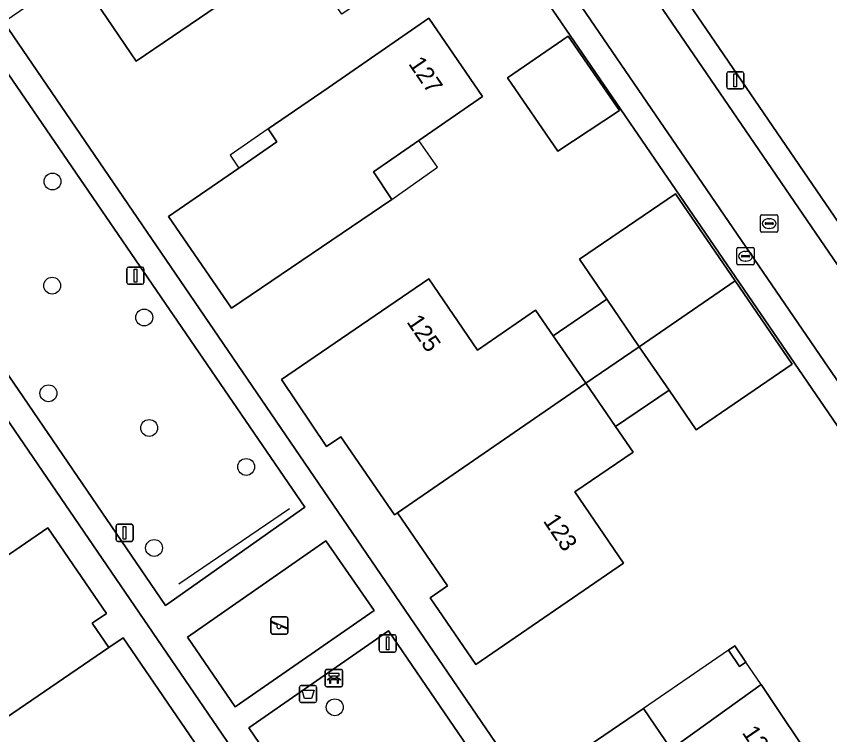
# Model space of a CAD drawing. Extents: x 155275 to 156265, y 382654 to 383635.
# Drawn here: x 155726.1 to 155773.29, y 383313.6 to 383355.29 of the extents above; entities that cross this region are included whole.
import ezdxf

# ---------------------------------------------------------------- set-up
doc = ezdxf.new("R2010")
doc.units = 0
for name, color, linetype in [('IMGEO_Afvalbak', 7, 'Continuous'), ('IMGEO_Bank', 7, 'Continuous'), ('IMGEO_Boom', 7, 'Continuous'), ('IMGEO_Brandkraan', 7, 'Continuous'), ('IMGEO_Erf', 7, 'Continuous'), ('IMGEO_Groenvoorziening', 7, 'Continuous'), ('IMGEO_Hek', 7, 'Continuous'), ('IMGEO_Kolk', 7, 'Continuous'), ('IMGEO_Lichtmast', 7, 'Continuous'), ('IMGEO_Pand', 7, 'Continuous'), ('IMGEO_Pand_nummerreeks', 7, 'Continuous'), ('IMGEO_Pand_overbouw', 7, 'Continuous'), ('IMGEO_Rijbaan_lokaal_open', 7, 'Continuous'), ('IMGEO_Speelvoorziening', 7, 'Continuous'), ('IMGEO_Terreindeel_zand', 7, 'Continuous'), ('IMGEO_Voetpad_open', 7, 'Continuous')]:
    doc.layers.add(name, color=color, linetype=linetype)

msp = doc.modelspace()

# ---------------------------------------------------------------- linework, layer by layer
at = {"layer": 'IMGEO_Afvalbak'}
for p, q in [((155742.635, 383316.468), (155743.425, 383316.468)), ((155743.425, 383316.468), (155742.635, 383316.468)), ((155742.535, 383315.568), (155742.535, 383316.368)), ((155742.535, 383316.368), (155742.535, 383315.568)), ((155743.525, 383316.368), (155743.525, 383315.568)), ((155743.525, 383315.568), (155743.525, 383316.368)), ((155743.425, 383315.468), (155742.635, 383315.468)), ((155742.635, 383315.468), (155743.425, 383315.468))]:
    msp.add_line(p, q, dxfattribs=at)
msp.add_lwpolyline([(155742.678, 383316.182), (155743.382, 383316.182), (155743.233, 383315.712), (155742.827, 383315.712), (155742.678, 383316.182)], dxfattribs=at)
for centre, start, end in [((155742.635, 383316.368), 90, 180), ((155742.635, 383316.368), 90, 180), ((155743.425, 383316.368), 0, 90), ((155743.425, 383316.368), 360, 90), ((155742.635, 383315.568), 180, 270), ((155742.635, 383315.568), 180, 270), ((155743.425, 383315.568), 270, 0), ((155743.425, 383315.568), 270, 0)]:
    msp.add_arc(centre, 0.1, start, end, dxfattribs=at)
at = {"layer": 'IMGEO_Bank'}
for p, q in [((155744.103, 383317.388), (155744.944, 383317.388)), ((155744.944, 383317.388), (155744.103, 383317.388)), ((155744.028, 383316.463), (155744.028, 383317.304)), ((155744.028, 383317.304), (155744.028, 383316.463)), ((155744.337, 383316.894), (155744.337, 383317)), ((155744.381, 383317), (155744.381, 383316.894)), ((155744.669, 383317.006), (155744.387, 383317.006)), ((155744.387, 383316.888), (155744.669, 383316.888)), ((155744.675, 383316.894), (155744.675, 383317)), ((155744.719, 383317), (155744.719, 383316.894)), ((155745.028, 383317.313), (155745.028, 383316.472)), ((155745.028, 383316.472), (155745.028, 383317.313)), ((155744.725, 383316.786), (155744.332, 383316.786)), ((155744.953, 383316.388), (155744.112, 383316.388)), ((155744.112, 383316.388), (155744.953, 383316.388))]:
    msp.add_line(p, q, dxfattribs=at)
for points in [[(155744.275, 383316.786), (155744.133, 383316.786), (155744.245, 383316.888), (155744.331, 383316.888)], [(155744.331, 383317.006), (155744.245, 383317.006), (155744.245, 383317.167), (155744.808, 383317.167), (155744.808, 383317.006), (155744.725, 383317.006)], [(155744.725, 383316.888), (155744.808, 383316.888), (155744.92, 383316.786), (155744.781, 383316.786)], [(155744.325, 383316.779), (155744.325, 383316.572), (155744.282, 383316.572), (155744.282, 383316.779)], [(155744.775, 383316.779), (155744.775, 383316.572), (155744.731, 383316.572), (155744.731, 383316.779)]]:
    msp.add_lwpolyline(points, dxfattribs=at)
for centre, radius, start, end in [((155744.106, 383317.31), 0.0779, 92.4484, 184.2845), ((155744.106, 383317.31), 0.0779, 92.4484, 184.2845), ((155744.95, 383317.31), 0.0779, 2.4484, 94.2845), ((155744.95, 383317.31), 0.0779, 2.4484, 94.2845), ((155744.33, 383316.999), 0.00671, 2.8957, 87.1043), ((155744.33, 383316.895), 0.00671, 272.8957, 357.1043), ((155744.387, 383316.999), 0.00671, 92.8957, 177.1043), ((155744.387, 383316.895), 0.00671, 182.8957, 267.1043), ((155744.669, 383316.999), 0.00671, 2.8957, 87.1043), ((155744.669, 383316.895), 0.00671, 272.8957, 357.1043), ((155744.726, 383316.999), 0.00671, 92.8957, 177.1043), ((155744.726, 383316.895), 0.00671, 182.8957, 267.1043), ((155744.106, 383316.466), 0.0779, 182.4484, 274.2845), ((155744.106, 383316.466), 0.0779, 182.4484, 274.2845), ((155744.275, 383316.779), 0.00671, 2.8957, 87.1043), ((155744.332, 383316.779), 0.00671, 92.8957, 177.1043), ((155744.724, 383316.779), 0.00671, 2.8957, 87.1043), ((155744.781, 383316.779), 0.00671, 92.8957, 177.1043), ((155744.95, 383316.466), 0.0779, 272.4484, 4.2845), ((155744.95, 383316.466), 0.0779, 272.4484, 4.2845)]:
    msp.add_arc(centre, radius, start, end, dxfattribs=at)
at = {"layer": 'IMGEO_Boom'}
for centre in [(155728.207, 383345.703), (155728.188, 383339.659), (155733.527, 383337.809), (155727.968, 383333.413), (155733.811, 383331.402), (155739.437, 383329.141), (155734.096, 383324.438), (155744.576, 383315.195)]:
    msp.add_circle(centre, 0.489, dxfattribs=at)
at = {"layer": 'IMGEO_Brandkraan'}
for p, q in [((155767.902, 383340.94), (155767.902, 383341.792)), ((155767.977, 383341.866), (155768.829, 383341.866)), ((155768.204, 383341.409), (155768.602, 383341.409)), ((155768.39, 383341.646), (155768.415, 383341.646)), ((155768.903, 383341.792), (155768.903, 383340.94)), ((155768.161, 383341.36), (155768.161, 383341.372)), ((155768.599, 383341.323), (155768.201, 383341.323)), ((155768.413, 383341.086), (155768.388, 383341.086)), ((155768.645, 383341.372), (155768.645, 383341.36)), ((155768.829, 383340.866), (155767.977, 383340.866))]:
    msp.add_line(p, q, dxfattribs=at)
for points in [[(155767.902, 383340.94), (155767.902, 383341.792)], [(155767.977, 383341.866), (155768.829, 383341.866)], [(155768.903, 383341.792), (155768.903, 383340.94)], [(155768.829, 383340.866), (155767.977, 383340.866)]]:
    msp.add_lwpolyline(points, dxfattribs=at)
for centre, radius, start, end in [((155767.979, 383341.79), 0.0765, 91.552, 178.448), ((155767.979, 383341.79), 0.0765, 91.552, 178.448), ((155768.201, 383341.369), 0.0403, 85.8775, 175.7526), ((155768.606, 383341.371), 0.0386, 1.7309, 96.639), ((155768.827, 383341.79), 0.0765, 1.552, 88.448), ((155768.827, 383341.79), 0.0765, 1.552, 88.448), ((155767.979, 383340.942), 0.0765, 181.552, 268.448), ((155767.979, 383340.942), 0.0765, 181.552, 268.448), ((155768.198, 383341.359), 0.0366, 178.938, 274.7102), ((155768.602, 383341.366), 0.043, 264.8664, 352.4533), ((155768.827, 383340.942), 0.0765, 271.552, 358.448), ((155768.827, 383340.942), 0.0765, 271.552, 358.448)]:
    msp.add_arc(centre, radius, start, end, dxfattribs=at)
for centre, major_axis, ratio, start_param, end_param in [((155768.389, 383341.366), (-0.387, 0.002), 0.722429, 4.712389, 7.853982), ((155768.414, 383341.366), (-0.39, 0.002), 0.717154, 1.570796, 4.712389)]:
    msp.add_ellipse(centre, major_axis=major_axis, ratio=ratio, start_param=start_param, end_param=end_param, dxfattribs=at)
at = {"layer": 'IMGEO_Erf'}
for points in [[(155753.833, 383372.536), (155785.094, 383326.809), (155784.569, 383326.097), (155780.862, 383321.113), (155748.624, 383368.233)], [(155745.715, 383368.811), (155725.382, 383354.939), (155763.878, 383298.522), (155764.327, 383297.885), (155764.413, 383298.003), (155764.346, 383298.049), (155765.665, 383299.955), (155765.785, 383299.873), (155772.022, 383308.374), (155772.167, 383308.3), (155804.469, 383352.147)], [(155753.838, 383283.279), (155753.674, 383283.392), (155756.107, 383286.947), (155756.272, 383286.834), (155756.341, 383286.918), (155755.683, 383287.816), (155714.768, 383347.689), (155698.263, 383336.406), (155694.36, 383333.757)], [(155715.234, 383310.476), (155711.378, 383316.095), (155714.029, 383317.915), (155716.516, 383314.29), (155724.373, 383319.645), (155722.728, 383322.057), (155727.941, 383325.612), (155731.339, 383320.63), (155730.513, 383320.077), (155731.476, 383318.658), (155732.298, 383319.22), (155736.952, 383312.438)]]:
    msp.add_lwpolyline(points, dxfattribs=at)
for points in [[(155744.991, 383355.407), (155742.448, 383359.095), (155733.064, 383352.687), (155729.692, 383357.646), (155742.039, 383366.086), (155745.43, 383361.131), (155747.962, 383357.432)], [(155746.82, 383346.257), (155747.887, 383344.659), (155738.587, 383338.351), (155734.932, 383343.667), (155739.017, 383346.48), (155741.22, 383348.005), (155740.721, 383348.752), (155744.186, 383351.143), (155750.037, 383355.171), (155753.145, 383350.641), (155749.459, 383348.086)], [(155757.52, 383347.454), (155754.595, 383351.723), (155758.125, 383354.142), (155761.087, 383349.819)], [(155767.793, 383339.944), (155771.115, 383335.095), (155765.543, 383331.292), (155763.968, 383333.601), (155760.869, 383331.482), (155761.888, 383330.003), (155758.506, 383327.688), (155761.318, 383323.558), (155752.752, 383317.686), (155750.106, 383321.546), (155751.112, 383322.235), (155748.208, 383326.472), (155748.035, 383326.353), (155744.921, 383330.894), (155744.094, 383330.327), (155741.483, 383334.214), (155750.035, 383340.052), (155752.849, 383335.923), (155756.222, 383338.246), (155757.25, 383336.754), (155760.351, 383338.871), (155758.771, 383341.186), (155764.339, 383344.985)], [(155768.426, 383317.815), (155768.053, 383317.562), (155767.416, 383318.505), (155767.787, 383318.759)], [(155773.237, 383310.096), (155765.884, 383300.163), (155763.787, 383303.237), (155762.936, 383302.658), (155762.617, 383303.124), (155763.459, 383303.7), (155762.664, 383304.864), (155761.822, 383304.288), (155756.977, 383311.371), (155762.477, 383315.13), (155764.095, 383312.762), (155769.306, 383316.514), (155772.624, 383311.569), (155772.35, 383311.386)]]:
    msp.add_lwpolyline(points, close=True, dxfattribs=at)
at = {"layer": 'IMGEO_Groenvoorziening'}
for points in [[(155724.137, 383354.089), (155720.581, 383351.663), (155716.015, 383348.542), (155734.762, 383321.106), (155742.832, 383326.803)], [(155757.279, 383288.068), (155758.243, 383286.581), (155763.336, 383279.1), (155769.659, 383287.575), (155764.252, 383295.501), (155763.51, 383296.526), (155763.357, 383296.696), (155747.691, 383319.636), (155739.6, 383314.001), (155757.081, 383288.349)]]:
    msp.add_lwpolyline(points, close=True, dxfattribs=at)
at = {"layer": 'IMGEO_Hek'}
msp.add_lwpolyline([(155735.54, 383322.354), (155741.949, 383326.733)], dxfattribs=at)
at = {"layer": 'IMGEO_Kolk'}
for p, q in [((155769.349, 383343.762), (155770.201, 383343.762)), ((155769.274, 383342.836), (155769.274, 383343.688)), ((155769.576, 383343.305), (155769.974, 383343.305)), ((155769.762, 383343.542), (155769.787, 383343.542)), ((155770.275, 383343.688), (155770.275, 383342.836)), ((155769.533, 383343.256), (155769.533, 383343.268)), ((155769.971, 383343.219), (155769.573, 383343.219)), ((155769.785, 383342.982), (155769.76, 383342.982)), ((155770.017, 383343.268), (155770.017, 383343.256)), ((155770.201, 383342.762), (155769.349, 383342.762))]:
    msp.add_line(p, q, dxfattribs=at)
for points in [[(155769.349, 383343.762), (155770.201, 383343.762)], [(155769.274, 383342.836), (155769.274, 383343.688)], [(155770.275, 383343.688), (155770.275, 383342.836)], [(155770.201, 383342.762), (155769.349, 383342.762)]]:
    msp.add_lwpolyline(points, dxfattribs=at)
for centre, radius, start, end in [((155769.351, 383343.686), 0.0765, 91.552, 178.448), ((155769.351, 383343.686), 0.0765, 91.552, 178.448), ((155770.199, 383343.686), 0.0765, 1.552, 88.448), ((155770.199, 383343.686), 0.0765, 1.552, 88.448), ((155769.573, 383343.265), 0.0403, 85.8775, 175.7526), ((155769.978, 383343.267), 0.0386, 1.7309, 96.639), ((155769.351, 383342.838), 0.0765, 181.552, 268.448), ((155769.351, 383342.838), 0.0765, 181.552, 268.448), ((155769.57, 383343.255), 0.0366, 178.938, 274.7102), ((155769.974, 383343.262), 0.043, 264.8664, 352.4533), ((155770.199, 383342.838), 0.0765, 271.552, 358.448), ((155770.199, 383342.838), 0.0765, 271.552, 358.448)]:
    msp.add_arc(centre, radius, start, end, dxfattribs=at)
for centre, major_axis, ratio, start_param, end_param in [((155769.761, 383343.262), (-0.387, 0.002), 0.722429, 4.712389, 7.853982), ((155769.786, 383343.262), (-0.39, 0.002), 0.717154, 1.570796, 4.712389)]:
    msp.add_ellipse(centre, major_axis=major_axis, ratio=ratio, start_param=start_param, end_param=end_param, dxfattribs=at)
at = {"layer": 'IMGEO_Lichtmast'}
for p, q in [((155767.313, 383351.17), (155767.313, 383351.97)), ((155767.313, 383351.97), (155767.313, 383351.17)), ((155767.413, 383352.07), (155768.203, 383352.07)), ((155768.203, 383352.07), (155767.413, 383352.07)), ((155768.303, 383351.97), (155768.303, 383351.17)), ((155768.303, 383351.17), (155768.303, 383351.97)), ((155768.203, 383351.07), (155767.413, 383351.07)), ((155767.413, 383351.07), (155768.203, 383351.07)), ((155732.522, 383339.839), (155732.522, 383340.639)), ((155732.522, 383340.639), (155732.522, 383339.839)), ((155732.622, 383340.739), (155733.412, 383340.739)), ((155733.412, 383340.739), (155732.622, 383340.739)), ((155733.512, 383340.639), (155733.512, 383339.839)), ((155733.512, 383339.839), (155733.512, 383340.639)), ((155733.412, 383339.739), (155732.622, 383339.739)), ((155732.622, 383339.739), (155733.412, 383339.739)), ((155731.891, 383324.916), (155731.891, 383325.716)), ((155731.891, 383325.716), (155731.891, 383324.916)), ((155731.991, 383325.816), (155732.781, 383325.816)), ((155732.781, 383325.816), (155731.991, 383325.816)), ((155732.881, 383325.716), (155732.881, 383324.916)), ((155732.881, 383324.916), (155732.881, 383325.716)), ((155732.781, 383324.816), (155731.991, 383324.816)), ((155731.991, 383324.816), (155732.781, 383324.816)), ((155747.152, 383318.5), (155747.152, 383319.3)), ((155747.152, 383319.3), (155747.152, 383318.5)), ((155747.252, 383319.4), (155748.042, 383319.4)), ((155748.042, 383319.4), (155747.252, 383319.4)), ((155748.142, 383319.3), (155748.142, 383318.5)), ((155748.142, 383318.5), (155748.142, 383319.3)), ((155748.042, 383318.4), (155747.252, 383318.4)), ((155747.252, 383318.4), (155748.042, 383318.4))]:
    msp.add_line(p, q, dxfattribs=at)
for points in [[(155767.733, 383351.945), (155767.883, 383351.945), (155767.883, 383351.195), (155767.733, 383351.195), (155767.733, 383351.945)], [(155732.942, 383340.614), (155733.092, 383340.614), (155733.092, 383339.864), (155732.942, 383339.864), (155732.942, 383340.614)], [(155732.311, 383325.691), (155732.461, 383325.691), (155732.461, 383324.941), (155732.311, 383324.941), (155732.311, 383325.691)], [(155747.572, 383319.275), (155747.722, 383319.275), (155747.722, 383318.525), (155747.572, 383318.525), (155747.572, 383319.275)]]:
    msp.add_lwpolyline(points, dxfattribs=at)
for centre, start, end in [((155767.413, 383351.97), 90, 180), ((155767.413, 383351.97), 90, 180), ((155768.203, 383351.97), 0, 90), ((155768.203, 383351.97), 360, 90), ((155767.413, 383351.17), 180, 270), ((155767.413, 383351.17), 180, 270), ((155768.203, 383351.17), 270, 0), ((155768.203, 383351.17), 270, 0), ((155732.622, 383340.639), 90, 180), ((155732.622, 383340.639), 90, 180), ((155733.412, 383340.639), 0, 90), ((155733.412, 383340.639), 360, 90), ((155732.622, 383339.839), 180, 270), ((155732.622, 383339.839), 180, 270), ((155733.412, 383339.839), 270, 0), ((155733.412, 383339.839), 270, 0), ((155731.991, 383325.716), 90, 180), ((155731.991, 383325.716), 90, 180), ((155732.781, 383325.716), 0, 90), ((155732.781, 383325.716), 360, 90), ((155731.991, 383324.916), 180, 270), ((155731.991, 383324.916), 180, 270), ((155732.781, 383324.916), 270, 0), ((155732.781, 383324.916), 270, 0), ((155747.252, 383319.3), 90, 180), ((155747.252, 383319.3), 90, 180), ((155748.042, 383319.3), 0, 90), ((155748.042, 383319.3), 360, 90), ((155747.252, 383318.5), 180, 270), ((155747.252, 383318.5), 180, 270), ((155748.042, 383318.5), 270, 0), ((155748.042, 383318.5), 270, 0)]:
    msp.add_arc(centre, 0.1, start, end, dxfattribs=at)
at = {"layer": 'IMGEO_Pand'}
for points in [[(155742.448, 383359.095), (155745.43, 383361.131), (155742.039, 383366.086), (155729.692, 383357.646), (155733.064, 383352.687)], [(155734.932, 383343.667), (155738.587, 383338.351), (155747.887, 383344.659), (155746.82, 383346.257), (155749.459, 383348.086), (155753.145, 383350.641), (155750.037, 383355.171), (155744.186, 383351.143), (155740.721, 383348.752), (155741.22, 383348.005), (155739.017, 383346.48)], [(155761.087, 383349.819), (155758.125, 383354.142), (155754.595, 383351.723), (155757.52, 383347.454)], [(155758.771, 383341.186), (155760.351, 383338.871), (155762.23, 383336.117), (155767.793, 383339.944), (155764.339, 383344.985)], [(155759.149, 383333.998), (155757.25, 383336.754), (155756.222, 383338.246), (155752.849, 383335.923), (155750.035, 383340.052), (155741.483, 383334.214), (155744.094, 383330.327), (155744.921, 383330.894), (155748.035, 383326.353), (155748.208, 383326.472)], [(155767.793, 383339.944), (155762.23, 383336.117), (155763.968, 383333.601), (155765.543, 383331.292), (155771.115, 383335.095)], [(155760.351, 383338.871), (155757.25, 383336.754), (155759.149, 383333.998), (155762.23, 383336.117)], [(155762.23, 383336.117), (155759.149, 383333.998), (155760.869, 383331.482), (155763.968, 383333.601)], [(155760.869, 383331.482), (155759.149, 383333.998), (155748.208, 383326.472), (155751.112, 383322.235), (155750.106, 383321.546), (155752.752, 383317.686), (155761.318, 383323.558), (155758.506, 383327.688), (155761.888, 383330.003)], [(155731.476, 383318.658), (155730.513, 383320.077), (155731.339, 383320.63), (155727.941, 383325.612), (155722.728, 383322.057), (155724.373, 383319.645), (155716.516, 383314.29), (155714.029, 383317.915), (155711.378, 383316.095), (155715.234, 383310.476), (155717.048, 383311.729), (155718.414, 383309.742)], [(155730.299, 383311.75), (155732.083, 383309.164), (155736.952, 383312.438), (155732.298, 383319.22), (155731.476, 383318.658), (155718.414, 383309.742), (155714.371, 383307.002), (155716.426, 383304.029), (155718.644, 383305.537), (155719.456, 383304.337), (155719.497, 383304.365), (155722.139, 383306.171)], [(155767.416, 383318.505), (155768.053, 383317.562), (155768.426, 383317.815), (155767.787, 383318.759)], [(155773.237, 383310.096), (155772.35, 383311.386), (155772.624, 383311.569), (155769.306, 383316.514), (155764.095, 383312.762), (155762.477, 383315.13), (155756.977, 383311.371), (155761.822, 383304.288), (155762.664, 383304.864), (155763.459, 383303.7), (155762.617, 383303.124), (155762.936, 383302.658), (155763.787, 383303.237), (155765.884, 383300.163)]]:
    msp.add_lwpolyline(points, close=True, dxfattribs=at)
at = {"layer": 'IMGEO_Pand_overbouw'}
for points in [[(155740.721, 383348.752), (155738.519, 383347.232), (155739.017, 383346.48), (155741.22, 383348.005)], [(155746.82, 383346.257), (155747.887, 383344.659), (155750.537, 383346.525), (155749.459, 383348.086)], [(155762.477, 383315.13), (155764.095, 383312.762), (155769.306, 383316.514), (155768.426, 383317.815), (155767.787, 383318.759), (155767.416, 383318.505)]]:
    msp.add_lwpolyline(points, close=True, dxfattribs=at)
at = {"layer": 'IMGEO_Rijbaan_lokaal_open'}
msp.add_lwpolyline([(155749.901, 383369.016), (155777.935, 383328.007), (155781.057, 383330.153), (155753.018, 383371.184)], dxfattribs=at)
at = {"layer": 'IMGEO_Speelvoorziening'}
for p, q in [((155740.872, 383319.54), (155740.872, 383320.34)), ((155740.872, 383320.34), (155740.872, 383319.54)), ((155740.972, 383320.44), (155741.762, 383320.44)), ((155741.762, 383320.44), (155740.972, 383320.44)), ((155741.862, 383320.34), (155741.862, 383319.54)), ((155741.862, 383319.54), (155741.862, 383320.34)), ((155741.255, 383319.968), (155740.916, 383320.105)), ((155740.941, 383320.165), (155741.817, 383319.812)), ((155741.793, 383319.752), (155741.453, 383319.889)), ((155741.762, 383319.44), (155740.972, 383319.44)), ((155740.972, 383319.44), (155741.762, 383319.44))]:
    msp.add_line(p, q, dxfattribs=at)
for centre, radius, start, end in [((155740.972, 383320.34), 0.1, 90, 180), ((155740.972, 383320.34), 0.1, 90, 180), ((155741.762, 383320.34), 0.1, 0, 90), ((155741.762, 383320.34), 0.1, 360, 90), ((155740.929, 383320.135), 0.0327, 68.078, 248.078), ((155741.334, 383319.878), 0.12, 130.9928, 5.1632), ((155741.805, 383319.782), 0.0327, 248.078, 68.078), ((155740.972, 383319.54), 0.1, 180, 270), ((155740.972, 383319.54), 0.1, 180, 270), ((155741.762, 383319.54), 0.1, 270, 0), ((155741.762, 383319.54), 0.1, 270, 0)]:
    msp.add_arc(centre, radius, start, end, dxfattribs=at)
at = {"layer": 'IMGEO_Terreindeel_zand'}
msp.add_lwpolyline([(155746.857, 383320.807), (155744.055, 383324.846), (155736.031, 383319.256), (155738.798, 383315.226)], close=True, dxfattribs=at)
at = {"layer": 'IMGEO_Voetpad_open'}
for points in [[(155748.624, 383368.233), (155780.862, 383321.113), (155784.569, 383326.097), (155785.094, 383326.809), (155753.833, 383372.536)], [(155753.018, 383371.184), (155781.057, 383330.153), (155777.935, 383328.007), (155749.901, 383369.016)]]:
    msp.add_lwpolyline(points, dxfattribs=at)
for points in [[(155725.382, 383354.939), (155724.137, 383354.089), (155742.832, 383326.803), (155734.762, 383321.106), (155716.015, 383348.542), (155714.768, 383347.689), (155755.683, 383287.816), (155756.341, 383286.918), (155756.383, 383286.856), (155757.257, 383288.039), (155757.279, 383288.068), (155757.081, 383288.349), (155739.6, 383314.001), (155747.691, 383319.636), (155763.357, 383296.696), (155763.51, 383296.526), (155764.4, 383297.778), (155764.327, 383297.885), (155763.878, 383298.522)], [(155744.055, 383324.846), (155746.857, 383320.807), (155738.798, 383315.226), (155736.031, 383319.256)]]:
    msp.add_lwpolyline(points, close=True, dxfattribs=at)

# ---------------------------------------------------------------- texts
at = {"layer": 'IMGEO_Pand_nummerreeks'}
for s, rotation, p in [('127', 304.2569, (155748.82, 383352.533)), ('125', 304.0793, (155748.715, 383337.558)), ('123', 304.0507, (155756.632, 383326.006)), ('121', 303.8616, (155768.169, 383313.722))]:
    msp.add_text(s, height=1, rotation=rotation, dxfattribs=at).set_placement(p)

doc.saveas('drawing.dxf')
